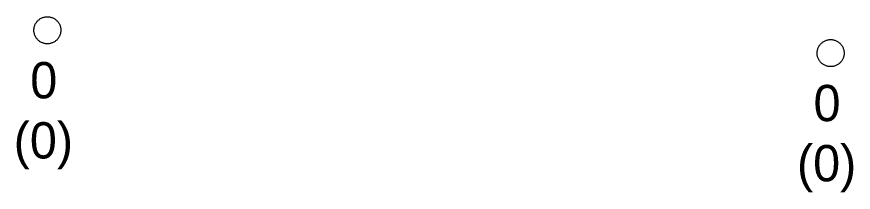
# Model space of a CAD drawing. Extents: x -606452 to -604459, y -1157823 to -1156972.
# Drawn here: x -605933.8 to -605918.33, y -1157213.18 to -1157209.94 of the extents above; entities that cross this region are included whole.
import ezdxf

# ---------------------------------------------------------------- set-up
doc = ezdxf.new("R2010")
doc.units = 0
doc.layers.add('Vstupní šachta stoky', color=7, linetype='Continuous')

msp = doc.modelspace()

# ---------------------------------------------------------------- linework, layer by layer
at = {"layer": 'Vstupní šachta stoky'}
for p, q in [((-605933.25, -1157209.935), (-605933.237, -1157209.935)), ((-605918.766, -1157210.357), (-605918.753, -1157210.357))]:
    msp.add_line(p, q, dxfattribs=at)
for points in [[(-605933.237, -1157209.935), (-605933.224, -1157209.935), (-605933.211, -1157209.936), (-605933.198, -1157209.938), (-605933.185, -1157209.941), (-605933.172, -1157209.944), (-605933.159, -1157209.947), (-605933.147, -1157209.952), (-605933.135, -1157209.957), (-605933.123, -1157209.963), (-605933.111, -1157209.969), (-605933.1, -1157209.976), (-605933.089, -1157209.984), (-605933.079, -1157209.992), (-605933.069, -1157210), (-605933.059, -1157210.009), (-605933.05, -1157210.019), (-605933.042, -1157210.029), (-605933.034, -1157210.04), (-605933.026, -1157210.051), (-605933.019, -1157210.062), (-605933.013, -1157210.074), (-605933.008, -1157210.086), (-605933.003, -1157210.098), (-605932.998, -1157210.11), (-605932.995, -1157210.123), (-605932.992, -1157210.136), (-605932.99, -1157210.149), (-605932.988, -1157210.162), (-605932.987, -1157210.175), (-605932.987, -1157210.188), (-605932.988, -1157210.202), (-605932.989, -1157210.215), (-605932.991, -1157210.228), (-605932.993, -1157210.241), (-605932.997, -1157210.253), (-605933, -1157210.266), (-605933.005, -1157210.278), (-605933.01, -1157210.291), (-605933.016, -1157210.302), (-605933.023, -1157210.314), (-605933.03, -1157210.325), (-605933.037, -1157210.336), (-605933.046, -1157210.346), (-605933.054, -1157210.356), (-605933.064, -1157210.365), (-605933.074, -1157210.374), (-605933.084, -1157210.383), (-605933.094, -1157210.39), (-605933.105, -1157210.398), (-605933.117, -1157210.404), (-605933.129, -1157210.41), (-605933.141, -1157210.416), (-605933.153, -1157210.42), (-605933.165, -1157210.425), (-605933.178, -1157210.428), (-605933.191, -1157210.431), (-605933.204, -1157210.433), (-605933.217, -1157210.434), (-605933.23, -1157210.435), (-605933.244, -1157210.435), (-605933.257, -1157210.434), (-605933.27, -1157210.433), (-605933.283, -1157210.431), (-605933.296, -1157210.428), (-605933.309, -1157210.425), (-605933.321, -1157210.42), (-605933.333, -1157210.416), (-605933.345, -1157210.41), (-605933.357, -1157210.404), (-605933.369, -1157210.398), (-605933.38, -1157210.39), (-605933.39, -1157210.383), (-605933.4, -1157210.374), (-605933.41, -1157210.365), (-605933.42, -1157210.356), (-605933.428, -1157210.346), (-605933.437, -1157210.336), (-605933.444, -1157210.325), (-605933.451, -1157210.314), (-605933.458, -1157210.302), (-605933.464, -1157210.291), (-605933.469, -1157210.278), (-605933.474, -1157210.266), (-605933.477, -1157210.253), (-605933.481, -1157210.241), (-605933.483, -1157210.228), (-605933.485, -1157210.215), (-605933.486, -1157210.202), (-605933.487, -1157210.188), (-605933.487, -1157210.175), (-605933.486, -1157210.162), (-605933.484, -1157210.149), (-605933.482, -1157210.136), (-605933.479, -1157210.123), (-605933.476, -1157210.11), (-605933.471, -1157210.098), (-605933.466, -1157210.086), (-605933.461, -1157210.074), (-605933.455, -1157210.062), (-605933.448, -1157210.051)], [(-605933.448, -1157210.051), (-605933.44, -1157210.04), (-605933.432, -1157210.029), (-605933.424, -1157210.019), (-605933.415, -1157210.009), (-605933.405, -1157210), (-605933.395, -1157209.992), (-605933.385, -1157209.984), (-605933.374, -1157209.976), (-605933.363, -1157209.969), (-605933.351, -1157209.963), (-605933.339, -1157209.957), (-605933.327, -1157209.952), (-605933.315, -1157209.947), (-605933.302, -1157209.944), (-605933.289, -1157209.941), (-605933.276, -1157209.938), (-605933.263, -1157209.936), (-605933.25, -1157209.935)], [(-605918.753, -1157210.357), (-605918.74, -1157210.357), (-605918.727, -1157210.358), (-605918.714, -1157210.36), (-605918.701, -1157210.363), (-605918.688, -1157210.366), (-605918.675, -1157210.369), (-605918.663, -1157210.374), (-605918.651, -1157210.379), (-605918.639, -1157210.385), (-605918.627, -1157210.391), (-605918.616, -1157210.398), (-605918.605, -1157210.406), (-605918.595, -1157210.414), (-605918.585, -1157210.422), (-605918.575, -1157210.431), (-605918.566, -1157210.441), (-605918.558, -1157210.451), (-605918.55, -1157210.462), (-605918.542, -1157210.473), (-605918.535, -1157210.484), (-605918.529, -1157210.496), (-605918.524, -1157210.508), (-605918.519, -1157210.52), (-605918.514, -1157210.532), (-605918.511, -1157210.545), (-605918.508, -1157210.558), (-605918.506, -1157210.571), (-605918.504, -1157210.584), (-605918.503, -1157210.597), (-605918.503, -1157210.61), (-605918.504, -1157210.624), (-605918.505, -1157210.637), (-605918.507, -1157210.65), (-605918.509, -1157210.663), (-605918.513, -1157210.675), (-605918.516, -1157210.688), (-605918.521, -1157210.7), (-605918.526, -1157210.713), (-605918.532, -1157210.724), (-605918.539, -1157210.736), (-605918.546, -1157210.747), (-605918.553, -1157210.758), (-605918.562, -1157210.768), (-605918.57, -1157210.778), (-605918.58, -1157210.787), (-605918.59, -1157210.796), (-605918.6, -1157210.805), (-605918.61, -1157210.812), (-605918.621, -1157210.82), (-605918.633, -1157210.826), (-605918.645, -1157210.832), (-605918.657, -1157210.838), (-605918.669, -1157210.842), (-605918.681, -1157210.847), (-605918.694, -1157210.85), (-605918.707, -1157210.853), (-605918.72, -1157210.855), (-605918.733, -1157210.856), (-605918.746, -1157210.857), (-605918.76, -1157210.857), (-605918.773, -1157210.856), (-605918.786, -1157210.855), (-605918.799, -1157210.853), (-605918.812, -1157210.85), (-605918.825, -1157210.847), (-605918.837, -1157210.842), (-605918.849, -1157210.838), (-605918.861, -1157210.832), (-605918.873, -1157210.826), (-605918.885, -1157210.82), (-605918.896, -1157210.812), (-605918.906, -1157210.805), (-605918.916, -1157210.796), (-605918.926, -1157210.787), (-605918.936, -1157210.778), (-605918.944, -1157210.768), (-605918.953, -1157210.758), (-605918.96, -1157210.747), (-605918.967, -1157210.736), (-605918.974, -1157210.724), (-605918.98, -1157210.713), (-605918.985, -1157210.7), (-605918.99, -1157210.688), (-605918.993, -1157210.675), (-605918.997, -1157210.663), (-605918.999, -1157210.65), (-605919.001, -1157210.637), (-605919.002, -1157210.624), (-605919.003, -1157210.61), (-605919.003, -1157210.597), (-605919.002, -1157210.584), (-605919, -1157210.571), (-605918.998, -1157210.558), (-605918.995, -1157210.545), (-605918.992, -1157210.532), (-605918.987, -1157210.52), (-605918.982, -1157210.508), (-605918.977, -1157210.496), (-605918.971, -1157210.484), (-605918.964, -1157210.473)], [(-605918.964, -1157210.473), (-605918.956, -1157210.462), (-605918.948, -1157210.451), (-605918.94, -1157210.441), (-605918.931, -1157210.431), (-605918.921, -1157210.422), (-605918.911, -1157210.414), (-605918.901, -1157210.406), (-605918.89, -1157210.398), (-605918.879, -1157210.391), (-605918.867, -1157210.385), (-605918.855, -1157210.379), (-605918.843, -1157210.374), (-605918.831, -1157210.369), (-605918.818, -1157210.366), (-605918.805, -1157210.363), (-605918.792, -1157210.36), (-605918.779, -1157210.358), (-605918.766, -1157210.357)]]:
    msp.add_lwpolyline(points, dxfattribs=at)

# ---------------------------------------------------------------- texts
for s, height, p in [('0', 0.671, (-605933.553, -1157211.443)), ('0', 0.671, (-605919.069, -1157211.865)), ('(0)', 0.6708, (-605933.859, -1157212.554)), ('(0)', 0.6708, (-605919.375, -1157212.976))]:
    msp.add_text(s, height=height, dxfattribs=at).set_placement(p)

doc.saveas('drawing.dxf')
